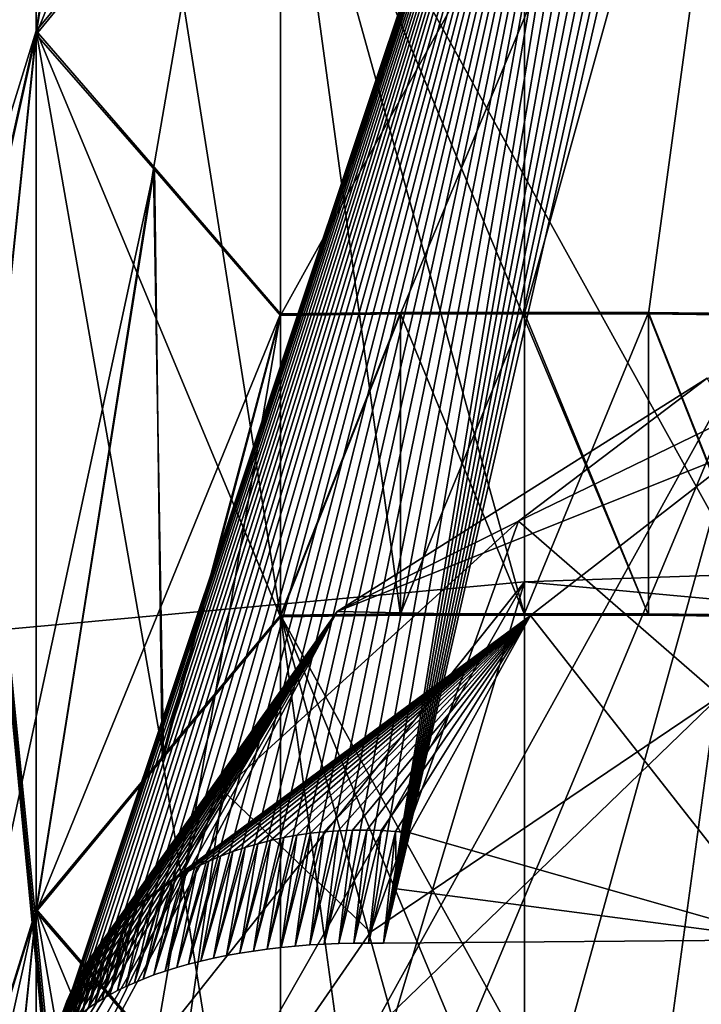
# Model space of a CAD drawing. Header units: millimetres. Extents: x -25 to 87, y -149 to 296.
# Tile 259 of 367: x -0.287 to 0.1, y 234.808 to 235.367. Entities that reach past the tile are written whole.
import ezdxf

# ---------------------------------------------------------------- set-up
doc = ezdxf.new("R2010")
doc.units = ezdxf.units.MM
doc.header["$LTSCALE"] = 65.185185
for name, color, linetype in [('1003', 7, 'CONTINUOUS'), ('1004', 7, 'CONTINUOUS'), ('1005', 7, 'CONTINUOUS'), ('1006', 7, 'CONTINUOUS'), ('1008', 7, 'CONTINUOUS'), ('1009', 7, 'CONTINUOUS'), ('1010', 7, 'CONTINUOUS'), ('1011', 7, 'CONTINUOUS'), ('1022', 7, 'CONTINUOUS'), ('1739', 7, 'CONTINUOUS'), ('1740', 7, 'CONTINUOUS'), ('1757', 7, 'CONTINUOUS'), ('1833', 7, 'CONTINUOUS'), ('1867', 7, 'CONTINUOUS'), ('1902', 7, 'CONTINUOUS'), ('1912', 7, 'CONTINUOUS'), ('1936', 7, 'CONTINUOUS'), ('1978', 7, 'CONTINUOUS'), ('2186', 7, 'CONTINUOUS'), ('2265', 7, 'CONTINUOUS'), ('2385', 7, 'CONTINUOUS'), ('2461', 7, 'CONTINUOUS'), ('2668', 7, 'CONTINUOUS'), ('3459', 7, 'CONTINUOUS'), ('3473', 7, 'CONTINUOUS'), ('3475', 7, 'CONTINUOUS'), ('3481', 7, 'CONTINUOUS'), ('3484', 7, 'CONTINUOUS'), ('3487', 7, 'CONTINUOUS'), ('3488', 7, 'CONTINUOUS'), ('3527', 7, 'CONTINUOUS'), ('3530', 7, 'CONTINUOUS'), ('3531', 7, 'CONTINUOUS')]:
    doc.layers.add(name, color=color, linetype=linetype)

msp = doc.modelspace()

# ---------------------------------------------------------------- linework, layer by layer
at = {"layer": '1003', "linetype": 'CONTINUOUS'}
for points in [[(0, 250.03687, 1.44711), (0, 229.63979, -6.71865), (4.75, 249.41806, 2.55931), (0, 250.03687, 1.44711)], [(4.75, 249.41806, 2.55931), (0, 229.63979, -6.71865), (4.75, 229.32014, -5.48668), (4.75, 249.41806, 2.55931)], [(0, 231.02712, 140.96868), (4.73276, 246.99598, 134.14549), (0, 247.68461, 132.11173), (0, 231.02712, 140.96868)], [(4.73276, 231.45903, 142.15535), (4.73276, 246.99598, 134.14549), (0, 231.02712, 140.96868), (4.73276, 231.45903, 142.15535)], [(0, 243.76257, 19.79901), (4.73276, 241.41312, 16.94673), (0, 226.52782, 12.12561), (0, 243.76257, 19.79901)], [(4.73276, 241.41312, 16.94673), (4.73276, 225.18513, 10.45002), (0, 226.52782, 12.12561), (4.73276, 241.41312, 16.94673)]]:
    msp.add_3dface(points, dxfattribs=at)
at = {"layer": '1004', "linetype": 'CONTINUOUS'}
for points in [[(0, 229.63979, -6.71865), (0, 250.03687, 1.44711), (-4.73276, 229.32263, -5.4963), (0, 229.63979, -6.71865)], [(0, 250.03687, 1.44711), (-4.73276, 249.42289, 2.55063), (-4.73276, 229.32263, -5.4963), (0, 250.03687, 1.44711)], [(0, 231.02712, 140.96868), (0, 247.68461, 132.11173), (-4.75, 231.46243, 142.16468), (0, 231.02712, 140.96868)], [(-4.75, 231.46243, 142.16468), (0, 247.68461, 132.11173), (-4.75, 247.00161, 134.15367), (-4.75, 231.46243, 142.16468)], [(0, 243.76257, 19.79901), (0, 226.52782, 12.12561), (-4.75, 241.41795, 16.93805), (0, 243.76257, 19.79901)], [(-4.75, 241.41795, 16.93805), (0, 226.52782, 12.12561), (-4.75, 225.18763, 10.44041), (-4.75, 241.41795, 16.93805)]]:
    msp.add_3dface(points, dxfattribs=at)
at = {"layer": '1005', "linetype": 'CONTINUOUS'}
for points in [[(0, 250.76617, 0.13634), (0, 230.01651, -8.17057), (-4.75047, 250.24173, 1.07892), (0, 250.76617, 0.13634)], [(-4.75047, 250.24173, 1.07892), (0, 230.01651, -8.17057), (-4.75047, 229.74561, -7.12649), (-4.75047, 250.24173, 1.07892)], [(-4.77272, 230.88667, 140.58279), (-4.77272, 246.04702, 132.76708), (0, 230.51409, 139.55914), (-4.77272, 230.88667, 140.58279)], [(0, 230.51409, 139.55914), (-4.77272, 246.04702, 132.76708), (0, 239.86543, 135.30843), (0, 230.51409, 139.55914)], [(-4.77272, 240.59948, 18.4091), (-4.77272, 224.76484, 12.06987), (0, 237.5912, 18.04983), (-4.77272, 240.59948, 18.4091)], [(0, 237.5912, 18.04983), (-4.77272, 224.76484, 12.06987), (0, 228.08207, 14.16492), (0, 237.5912, 18.04983)]]:
    msp.add_3dface(points, dxfattribs=at)
at = {"layer": '1006', "linetype": 'CONTINUOUS'}
for points in [[(0, 230.01651, -8.17057), (0, 250.76617, 0.13634), (4.77272, 229.74293, -7.11614), (0, 230.01651, -8.17057)], [(0, 250.76617, 0.13634), (4.77272, 250.23653, 1.08826), (4.77272, 229.74293, -7.11614), (0, 250.76617, 0.13634)], [(4.75047, 230.88301, 140.57275), (0, 239.86543, 135.30843), (4.75047, 246.04096, 132.75828), (4.75047, 230.88301, 140.57275)], [(0, 237.5912, 18.04983), (0, 228.08207, 14.16492), (4.75047, 240.59428, 18.41844), (0, 237.5912, 18.04983)], [(4.75047, 240.59428, 18.41844), (0, 228.08207, 14.16492), (4.75047, 224.76216, 12.08021), (4.75047, 240.59428, 18.41844)], [(0, 230.51409, 139.55914), (0, 239.86543, 135.30843), (4.75047, 230.88301, 140.57275), (0, 230.51409, 139.55914)]]:
    msp.add_3dface(points, dxfattribs=at)
at = {"layer": '1008', "linetype": 'CONTINUOUS'}
msp.add_3dface([(0, 235.64612, 159.50688), (4.75, 237.09019, 157.62684), (4.74994, 235.21082, 158.31091), (0, 235.64612, 159.50688)], dxfattribs=at)
at = {"layer": '1009', "linetype": 'CONTINUOUS'}
for points in [[(-4.73276, 237.09359, 157.63617), (0, 237.5255, 158.82284), (-4.74994, 235.21082, 158.31091), (-4.73276, 237.09359, 157.63617)], [(0, 237.5255, 158.82284), (0, 235.64612, 159.50688), (-4.74994, 235.21082, 158.31091), (0, 237.5255, 158.82284)]]:
    msp.add_3dface(points, dxfattribs=at)
at = {"layer": '1010', "linetype": 'CONTINUOUS'}
for points in [[(0, 238.03853, 160.23238), (-4.75047, 237.66961, 159.21877), (0, 226.95016, 164.26821), (0, 238.03853, 160.23238)], [(0, 226.95016, 164.26821), (-4.75047, 237.66961, 159.21877), (-4.77272, 226.57758, 163.24457), (0, 226.95016, 164.26821)]]:
    msp.add_3dface(points, dxfattribs=at)
at = {"layer": '1011', "linetype": 'CONTINUOUS'}
for points in [[(4.77272, 237.66596, 159.20873), (0, 238.03853, 160.23238), (4.77272, 226.57758, 163.24457), (4.77272, 237.66596, 159.20873)], [(0, 238.03853, 160.23238), (0, 226.95016, 164.26821), (4.77272, 226.57758, 163.24457), (0, 238.03853, 160.23238)]]:
    msp.add_3dface(points, dxfattribs=at)
at = {"layer": '1022', "linetype": 'CONTINUOUS'}
for points in [[(-4.74994, 235.21082, 158.31091), (0, 235.64612, 159.50688), (-3.875, 234.69246, 156.88673), (-4.74994, 235.21082, 158.31091)], [(0, 235.64612, 159.50688), (0, 235.04758, 157.86242), (-3.875, 234.69246, 156.88673), (0, 235.64612, 159.50688)], [(0, 235.64612, 159.50688), (4.74994, 235.21082, 158.31091), (0, 235.04758, 157.86242), (0, 235.64612, 159.50688)], [(0, 235.04758, 157.86242), (4.74994, 235.21082, 158.31091), (3.875, 234.69246, 156.88673), (0, 235.04758, 157.86242)]]:
    msp.add_3dface(points, dxfattribs=at)
at = {"layer": '1739', "color": 7, "linetype": 'CONTINUOUS'}
for points in [[(-0.27713, 235.36031, 146.39382), (-0.27713, 234.86031, 146.5758), (-0.21, 235.28278, 146.2983), (-0.27713, 235.36031, 146.39382)], [(-0.27713, 234.86031, 146.5758), (-0.13856, 235.19959, 146.19691), (-0.21, 235.28278, 146.2983), (-0.27713, 234.86031, 146.5758)], [(-0.21004, 234.78282, 146.48034), (-0.13856, 235.19959, 146.19691), (-0.27713, 234.86031, 146.5758), (-0.21004, 234.78282, 146.48034)], [(-0.13856, 234.69959, 146.3789), (-0.13856, 235.19959, 146.19691), (-0.21004, 234.78282, 146.48034), (-0.13856, 234.69959, 146.3789)]]:
    msp.add_3dface(points, dxfattribs=at)
at = {"layer": '1740', "color": 7, "linetype": 'CONTINUOUS'}
for points in [[(-0.13856, 235.02774, 146.77026), (-0.13856, 235.52774, 146.58828), (-0.0703, 235.02865, 146.76993), (-0.13856, 235.02774, 146.77026)], [(-0.0703, 235.02865, 146.76993), (-0.13856, 235.52774, 146.58828), (0, 235.02896, 146.76982), (-0.0703, 235.02865, 146.76993)], [(0, 235.02896, 146.76982), (-0.13856, 235.52774, 146.58828), (0.0703, 235.02865, 146.76993), (0, 235.02896, 146.76982)], [(0.0703, 235.02865, 146.76993), (-0.13856, 235.52774, 146.58828), (0.13856, 235.02774, 146.77026), (0.0703, 235.02865, 146.76993)], [(0.13856, 235.02774, 146.77026), (-0.13856, 235.52774, 146.58828), (0.13856, 235.52774, 146.58828), (0.13856, 235.02774, 146.77026)]]:
    msp.add_3dface(points, dxfattribs=at)
at = {"layer": '1757', "color": 7, "linetype": 'CONTINUOUS'}
for points in [[(-0.13856, 235.52774, 146.58828), (-0.13856, 235.02774, 146.77026), (-0.20493, 235.44777, 146.49506), (-0.13856, 235.52774, 146.58828)], [(-0.13856, 235.02774, 146.77026), (-0.27713, 235.36031, 146.39382), (-0.20493, 235.44777, 146.49506), (-0.13856, 235.02774, 146.77026)], [(-0.27713, 234.86031, 146.5758), (-0.27713, 235.36031, 146.39382), (-0.20489, 234.94781, 146.6771), (-0.27713, 234.86031, 146.5758)], [(-0.27713, 235.36031, 146.39382), (-0.13856, 235.02774, 146.77026), (-0.20489, 234.94781, 146.6771), (-0.27713, 235.36031, 146.39382)]]:
    msp.add_3dface(points, dxfattribs=at)
at = {"layer": '1833', "color": 7, "linetype": 'CONTINUOUS'}
for points in [[(-0.07031, 235.19963, 146.97375), (0.13856, 235.69862, 146.79213), (-0.13856, 235.19862, 146.97411), (-0.07031, 235.19963, 146.97375)], [(-0.13856, 235.19862, 146.97411), (0.13856, 235.69862, 146.79213), (-0.13856, 235.69862, 146.79213), (-0.13856, 235.19862, 146.97411)], [(0, 235.19997, 146.97362), (0.13856, 235.69862, 146.79213), (-0.07031, 235.19963, 146.97375), (0, 235.19997, 146.97362)], [(0.0703, 235.19963, 146.97375), (0.13856, 235.69862, 146.79213), (0, 235.19997, 146.97362), (0.0703, 235.19963, 146.97375)], [(0.13856, 235.19862, 146.97411), (0.13856, 235.69862, 146.79213), (0.0703, 235.19963, 146.97375), (0.13856, 235.19862, 146.97411)]]:
    msp.add_3dface(points, dxfattribs=at)
at = {"layer": '1867', "color": 7, "linetype": 'CONTINUOUS'}
msp.add_3dface([(-0.27713, 235.35817, 147.17144), (-0.27713, 235.85817, 146.98946), (-0.20374, 235.44766, 147.27414), (-0.27713, 235.35817, 147.17144)], dxfattribs=at)
at = {"layer": '1902', "color": 7, "linetype": 'CONTINUOUS'}
msp.add_3dface([(-0.27713, 234.86185, 145.79839), (-0.27713, 234.36185, 145.98038), (-0.20963, 234.78348, 145.7025), (-0.27713, 234.86185, 145.79839)], dxfattribs=at)
at = {"layer": '1912', "color": 7, "linetype": 'CONTINUOUS'}
for points in [[(-0.13856, 235.02865, 145.99308), (-0.13856, 234.52865, 146.17507), (-0.20557, 234.94817, 145.89886), (-0.13856, 235.02865, 145.99308)], [(-0.13856, 234.52865, 146.17507), (-0.27713, 234.86185, 145.79839), (-0.20557, 234.94817, 145.89886), (-0.13856, 234.52865, 146.17507)], [(-0.27713, 234.36185, 145.98038), (-0.27713, 234.86185, 145.79839), (-0.20555, 234.4482, 146.08088), (-0.27713, 234.36185, 145.98038)], [(-0.20555, 234.4482, 146.08088), (-0.27713, 234.86185, 145.79839), (-0.13856, 234.52865, 146.17507), (-0.20555, 234.4482, 146.08088)]]:
    msp.add_3dface(points, dxfattribs=at)
at = {"layer": '1936', "color": 7, "linetype": 'CONTINUOUS'}
for points in [[(-0.27713, 235.85817, 146.98946), (-0.27713, 235.35817, 147.17144), (-0.21054, 235.78197, 146.89446), (-0.27713, 235.85817, 146.98946)], [(-0.27713, 235.35817, 147.17144), (-0.13856, 235.69862, 146.79213), (-0.21054, 235.78197, 146.89446), (-0.27713, 235.35817, 147.17144)], [(-0.13856, 235.69862, 146.79213), (-0.27713, 235.35817, 147.17144), (-0.21062, 235.28206, 147.07655), (-0.13856, 235.69862, 146.79213)], [(-0.13856, 235.19862, 146.97411), (-0.13856, 235.69862, 146.79213), (-0.21062, 235.28206, 147.07655), (-0.13856, 235.19862, 146.97411)]]:
    msp.add_3dface(points, dxfattribs=at)
at = {"layer": '1978', "color": 7, "linetype": 'CONTINUOUS'}
for points in [[(-0.13856, 235.19959, 146.19691), (0.13856, 235.19959, 146.19691), (0.0703, 235.20036, 146.19663), (-0.13856, 235.19959, 146.19691)], [(-0.0703, 235.20036, 146.19663), (-0.13856, 235.19959, 146.19691), (0.0703, 235.20036, 146.19663), (-0.0703, 235.20036, 146.19663)], [(-0.13856, 235.19959, 146.19691), (-0.13856, 234.69959, 146.3789), (0.13856, 235.19959, 146.19691), (-0.13856, 235.19959, 146.19691)], [(0.13856, 235.19959, 146.19691), (-0.13856, 234.69959, 146.3789), (-0.0703, 234.70036, 146.37862), (0.13856, 235.19959, 146.19691)], [(0, 235.20062, 146.19653), (-0.0703, 235.20036, 146.19663), (0.0703, 235.20036, 146.19663), (0, 235.20062, 146.19653)], [(0, 234.70062, 146.37852), (0.13856, 235.19959, 146.19691), (-0.0703, 234.70036, 146.37862), (0, 234.70062, 146.37852)], [(0.0703, 234.70036, 146.37862), (0.13856, 235.19959, 146.19691), (0, 234.70062, 146.37852), (0.0703, 234.70036, 146.37862)], [(0.13856, 234.69959, 146.3789), (0.13856, 235.19959, 146.19691), (0.0703, 234.70036, 146.37862), (0.13856, 234.69959, 146.3789)]]:
    msp.add_3dface(points, dxfattribs=at)
at = {"layer": '2186', "color": 7, "linetype": 'CONTINUOUS'}
for points in [[(0.13856, 235.02865, 145.99308), (-0.13856, 235.02865, 145.99308), (-0.0703, 235.02937, 145.99282), (0.13856, 235.02865, 145.99308)], [(-0.13856, 234.52865, 146.17507), (-0.13856, 235.02865, 145.99308), (-0.0703, 234.52937, 146.17481), (-0.13856, 234.52865, 146.17507)], [(-0.13856, 235.02865, 145.99308), (0.13856, 235.02865, 145.99308), (0.13856, 234.52865, 146.17507), (-0.13856, 235.02865, 145.99308)], [(-0.13856, 235.02865, 145.99308), (0.13856, 234.52865, 146.17507), (0.0703, 234.52937, 146.17481), (-0.13856, 235.02865, 145.99308)], [(-0.0703, 234.52937, 146.17481), (-0.13856, 235.02865, 145.99308), (0, 234.52961, 146.17472), (-0.0703, 234.52937, 146.17481)], [(0, 234.52961, 146.17472), (-0.13856, 235.02865, 145.99308), (0.0703, 234.52937, 146.17481), (0, 234.52961, 146.17472)], [(0, 235.02961, 145.99273), (0.0703, 235.02937, 145.99282), (-0.0703, 235.02937, 145.99282), (0, 235.02961, 145.99273)], [(0.0703, 235.02937, 145.99282), (0.13856, 235.02865, 145.99308), (-0.0703, 235.02937, 145.99282), (0.0703, 235.02937, 145.99282)]]:
    msp.add_3dface(points, dxfattribs=at)
at = {"layer": '2265', "color": 7, "linetype": 'CONTINUOUS'}
for points in [[(0, 235.02896, 146.76982), (0.0703, 235.02865, 146.76993), (0, 235.19997, 146.97362), (0, 235.02896, 146.76982)], [(0.0703, 235.02865, 146.76993), (0.0703, 235.19963, 146.97375), (0, 235.19997, 146.97362), (0.0703, 235.02865, 146.76993)], [(0.13856, 235.02774, 146.77026), (0.13856, 235.19862, 146.97411), (0.0703, 235.19963, 146.97375), (0.13856, 235.02774, 146.77026)], [(0.0703, 235.02865, 146.76993), (0.13856, 235.02774, 146.77026), (0.0703, 235.19963, 146.97375), (0.0703, 235.02865, 146.76993)]]:
    msp.add_3dface(points, dxfattribs=at)
at = {"layer": '2385', "color": 7, "linetype": 'CONTINUOUS'}
for points in [[(-0.35507, 235.60607, 146.69279), (-0.21141, 236.28079, 147.49135), (-0.42619, 235.1896, 146.19862), (-0.35507, 235.60607, 146.69279)], [(-0.21141, 236.28079, 147.49135), (-0.27713, 235.85817, 146.98946), (-0.42619, 235.1896, 146.19862), (-0.21141, 236.28079, 147.49135)], [(-0.27713, 235.85817, 146.98946), (-0.35507, 235.10858, 146.09702), (-0.42619, 235.1896, 146.19862), (-0.27713, 235.85817, 146.98946)], [(-0.27713, 235.85817, 146.98946), (-0.21054, 235.78197, 146.89446), (-0.35507, 235.10858, 146.09702), (-0.27713, 235.85817, 146.98946)], [(-0.21054, 235.78197, 146.89446), (-0.27713, 235.36031, 146.39382), (-0.35507, 235.10858, 146.09702), (-0.21054, 235.78197, 146.89446)], [(-0.20493, 235.44777, 146.49506), (-0.27713, 235.36031, 146.39382), (-0.21054, 235.78197, 146.89446), (-0.20493, 235.44777, 146.49506)], [(-0.35507, 234.61041, 145.50148), (-0.42593, 234.69178, 145.60247), (-0.27713, 235.36031, 146.39382), (-0.35507, 234.61041, 145.50148)], [(-0.27713, 235.36031, 146.39382), (-0.42593, 234.69178, 145.60247), (-0.35507, 235.10858, 146.09702), (-0.27713, 235.36031, 146.39382)], [(-0.35507, 234.61041, 145.50148), (-0.27713, 235.36031, 146.39382), (-0.21, 235.28278, 146.2983), (-0.35507, 234.61041, 145.50148)], [(-0.35507, 234.61041, 145.50148), (-0.21, 235.28278, 146.2983), (-0.27713, 234.86185, 145.79839), (-0.35507, 234.61041, 145.50148)], [(-0.27713, 234.86185, 145.79839), (-0.21, 235.28278, 146.2983), (-0.20557, 234.94817, 145.89886), (-0.27713, 234.86185, 145.79839)], [(-0.21, 235.28278, 146.2983), (-0.13856, 235.19959, 146.19691), (-0.20557, 234.94817, 145.89886), (-0.21, 235.28278, 146.2983)], [(-0.13856, 235.19959, 146.19691), (-0.13856, 235.02865, 145.99308), (-0.20557, 234.94817, 145.89886), (-0.13856, 235.19959, 146.19691)], [(-0.13856, 235.02865, 145.99308), (-0.13856, 235.19959, 146.19691), (-0.0703, 235.20036, 146.19663), (-0.13856, 235.02865, 145.99308)], [(-0.13856, 235.02865, 145.99308), (-0.0703, 235.20036, 146.19663), (-0.0703, 235.02937, 145.99282), (-0.13856, 235.02865, 145.99308)], [(-0.0703, 235.20036, 146.19663), (0, 235.20062, 146.19653), (-0.0703, 235.02937, 145.99282), (-0.0703, 235.20036, 146.19663)], [(0, 235.20062, 146.19653), (0, 235.02961, 145.99273), (-0.0703, 235.02937, 145.99282), (0, 235.20062, 146.19653)], [(-0.35507, 234.61041, 145.50148), (-0.27713, 234.86185, 145.79839), (-0.42573, 234.19344, 145.00663), (-0.35507, 234.61041, 145.50148)], [(-0.42573, 234.19344, 145.00663), (-0.27713, 234.86185, 145.79839), (-0.35507, 234.11188, 144.90608), (-0.42573, 234.19344, 145.00663)], [(-0.27713, 234.86185, 145.79839), (-0.20963, 234.78348, 145.7025), (-0.35507, 234.11188, 144.90608), (-0.27713, 234.86185, 145.79839)]]:
    msp.add_3dface(points, dxfattribs=at)
at = {"layer": '2461', "color": 7, "linetype": 'CONTINUOUS'}
for points in [[(0, 238.32148, 156.40477), (-3.75005, 237.9778, 155.46053), (0, 231.39125, 158.92717), (0, 238.32148, 156.40477)], [(0, 231.39125, 158.92717), (-3.75005, 237.9778, 155.46053), (-3.75005, 231.04757, 157.98293), (0, 231.39125, 158.92717)]]:
    msp.add_3dface(points, dxfattribs=at)
at = {"layer": '2668', "color": 7, "linetype": 'CONTINUOUS'}
for points in [[(3.75004, 237.9778, 155.46054), (0, 238.32148, 156.40477), (3.75005, 231.04757, 157.98293), (3.75004, 237.9778, 155.46054)], [(0, 238.32148, 156.40477), (0, 231.39125, 158.92717), (3.75005, 231.04757, 157.98293), (0, 238.32148, 156.40477)]]:
    msp.add_3dface(points, dxfattribs=at)
at = {"layer": '3459', "color": 7, "linetype": 'CONTINUOUS'}
for points in [[(-0.35507, 235.10607, 146.87478), (-0.27713, 235.85458, 147.76762), (-0.42647, 235.18636, 146.97715), (-0.35507, 235.10607, 146.87478)], [(-0.27713, 235.85458, 147.76762), (-0.35507, 235.60211, 147.47108), (-0.42647, 235.18636, 146.97715), (-0.27713, 235.85458, 147.76762)], [(-0.35507, 235.10607, 146.87478), (-0.21157, 235.78097, 147.67356), (-0.27713, 235.85458, 147.76762), (-0.35507, 235.10607, 146.87478)], [(-0.21157, 235.78097, 147.67356), (-0.35507, 235.10607, 146.87478), (-0.42615, 234.68956, 146.38054), (-0.21157, 235.78097, 147.67356)], [(-0.27713, 235.35817, 147.17144), (-0.21157, 235.78097, 147.67356), (-0.42615, 234.68956, 146.38054), (-0.27713, 235.35817, 147.17144)], [(-0.21157, 235.78097, 147.67356), (-0.27713, 235.35817, 147.17144), (-0.20374, 235.44766, 147.27414), (-0.21157, 235.78097, 147.67356)], [(-0.27713, 235.35817, 147.17144), (-0.42615, 234.68956, 146.38054), (-0.35507, 234.60858, 146.279), (-0.27713, 235.35817, 147.17144)], [(-0.27713, 234.86031, 146.5758), (-0.27713, 235.35817, 147.17144), (-0.35507, 234.60858, 146.279), (-0.27713, 234.86031, 146.5758)], [(-0.27713, 235.35817, 147.17144), (-0.27713, 234.86031, 146.5758), (-0.21062, 235.28206, 147.07655), (-0.27713, 235.35817, 147.17144)], [(-0.27713, 234.86031, 146.5758), (-0.20489, 234.94781, 146.6771), (-0.21062, 235.28206, 147.07655), (-0.27713, 234.86031, 146.5758)], [(-0.20489, 234.94781, 146.6771), (-0.13856, 235.19862, 146.97411), (-0.21062, 235.28206, 147.07655), (-0.20489, 234.94781, 146.6771)], [(-0.13856, 235.02774, 146.77026), (-0.0703, 235.02865, 146.76993), (-0.07031, 235.19963, 146.97375), (-0.13856, 235.02774, 146.77026)], [(-0.13856, 235.02774, 146.77026), (-0.07031, 235.19963, 146.97375), (-0.13856, 235.19862, 146.97411), (-0.13856, 235.02774, 146.77026)], [(0, 235.02896, 146.76982), (0, 235.19997, 146.97362), (-0.07031, 235.19963, 146.97375), (0, 235.02896, 146.76982)], [(-0.0703, 235.02865, 146.76993), (0, 235.02896, 146.76982), (-0.07031, 235.19963, 146.97375), (-0.0703, 235.02865, 146.76993)], [(-0.20489, 234.94781, 146.6771), (-0.13856, 235.02774, 146.77026), (-0.13856, 235.19862, 146.97411), (-0.20489, 234.94781, 146.6771)], [(-0.27713, 234.86031, 146.5758), (-0.35507, 234.11041, 145.68347), (-0.27713, 234.36185, 145.98038), (-0.27713, 234.86031, 146.5758)], [(-0.35507, 234.11041, 145.68347), (-0.27713, 234.86031, 146.5758), (-0.35507, 234.60858, 146.279), (-0.35507, 234.11041, 145.68347)], [(-0.21004, 234.78282, 146.48034), (-0.27713, 234.86031, 146.5758), (-0.27713, 234.36185, 145.98038), (-0.21004, 234.78282, 146.48034)]]:
    msp.add_3dface(points, dxfattribs=at)
at = {"layer": '3473', "color": 7, "linetype": 'CONTINUOUS', "true_color": 0xff8000}
for points in [[(-0.14608, 234.83915, 148.15288), (-0.13814, 234.84008, 148.15543), (-0.12915, 234.90383, 148.05872), (-0.14608, 234.83915, 148.15288)], [(-0.13667, 234.90247, 148.05636), (-0.14608, 234.83915, 148.15288), (-0.12915, 234.90383, 148.05872), (-0.13667, 234.90247, 148.05636)], [(-0.13814, 234.84008, 148.15543), (-0.13009, 234.84087, 148.15759), (-0.12153, 234.90493, 148.06092), (-0.13814, 234.84008, 148.15543)], [(-0.12915, 234.90383, 148.05872), (-0.13814, 234.84008, 148.15543), (-0.12153, 234.90493, 148.06092), (-0.12915, 234.90383, 148.05872)], [(-0.12191, 234.84151, 148.15936), (-0.11384, 234.90577, 148.06295), (-0.13009, 234.84087, 148.15759), (-0.12191, 234.84151, 148.15936)], [(-0.13009, 234.84087, 148.15759), (-0.11384, 234.90577, 148.06295), (-0.12153, 234.90493, 148.06092), (-0.13009, 234.84087, 148.15759)], [(-0.10581, 234.90636, 148.06487), (-0.11384, 234.90577, 148.06295), (-0.12191, 234.84151, 148.15936), (-0.10581, 234.90636, 148.06487)], [(-0.11365, 234.84201, 148.16072), (-0.10581, 234.90636, 148.06487), (-0.12191, 234.84151, 148.15936), (-0.11365, 234.84201, 148.16072)], [(-0.0977, 234.90667, 148.06661), (-0.10581, 234.90636, 148.06487), (-0.11365, 234.84201, 148.16072), (-0.0977, 234.90667, 148.06661)], [(-0.10531, 234.84236, 148.16168), (-0.0977, 234.90667, 148.06661), (-0.11365, 234.84201, 148.16072), (-0.10531, 234.84236, 148.16168)], [(-0.08956, 234.9067, 148.06816), (-0.0977, 234.90667, 148.06661), (-0.10531, 234.84236, 148.16168), (-0.08956, 234.9067, 148.06816)], [(-0.09693, 234.84256, 148.16224), (-0.08956, 234.9067, 148.06816), (-0.10531, 234.84236, 148.16168), (-0.09693, 234.84256, 148.16224)], [(-0.08139, 234.90644, 148.06953), (-0.08956, 234.9067, 148.06816), (-0.09693, 234.84256, 148.16224), (-0.08139, 234.90644, 148.06953)], [(-0.08852, 234.84262, 148.1624), (-0.08139, 234.90644, 148.06953), (-0.09693, 234.84256, 148.16224), (-0.08852, 234.84262, 148.1624)], [(-0.0732, 234.90589, 148.07069), (-0.08139, 234.90644, 148.06953), (-0.08852, 234.84262, 148.1624), (-0.0732, 234.90589, 148.07069)], [(-0.08007, 234.84253, 148.16215), (-0.0732, 234.90589, 148.07069), (-0.08852, 234.84262, 148.1624), (-0.08007, 234.84253, 148.16215)], [(-0.07264, 234.87339, 148.11746), (-0.0732, 234.90589, 148.07069), (-0.08007, 234.84253, 148.16215), (-0.07264, 234.87339, 148.11746)], [(-0.06502, 234.90507, 148.07166), (-0.0732, 234.90589, 148.07069), (-0.07264, 234.87339, 148.11746), (-0.06502, 234.90507, 148.07166)], [(-0.1691, 234.83551, 148.14286), (-0.16157, 234.83686, 148.14659), (-0.15139, 234.89897, 148.05118), (-0.1691, 234.83551, 148.14286)], [(-0.15856, 234.89685, 148.04835), (-0.1691, 234.83551, 148.14286), (-0.15139, 234.89897, 148.05118), (-0.15856, 234.89685, 148.04835)], [(-0.16157, 234.83686, 148.14659), (-0.15389, 234.83808, 148.14993), (-0.14409, 234.90085, 148.05385), (-0.16157, 234.83686, 148.14659)], [(-0.15139, 234.89897, 148.05118), (-0.16157, 234.83686, 148.14659), (-0.14409, 234.90085, 148.05385), (-0.15139, 234.89897, 148.05118)], [(-0.15389, 234.83808, 148.14993), (-0.14608, 234.83915, 148.15288), (-0.13667, 234.90247, 148.05636), (-0.15389, 234.83808, 148.14993)], [(-0.14409, 234.90085, 148.05385), (-0.15389, 234.83808, 148.14993), (-0.13667, 234.90247, 148.05636), (-0.14409, 234.90085, 148.05385)], [(-0.19063, 234.8306, 148.12938), (-0.18364, 234.83237, 148.13425), (-0.17248, 234.89185, 148.04228), (-0.19063, 234.8306, 148.12938)], [(-0.1792, 234.889, 148.03904), (-0.19063, 234.8306, 148.12938), (-0.17248, 234.89185, 148.04228), (-0.1792, 234.889, 148.03904)], [(-0.18364, 234.83237, 148.13425), (-0.17646, 234.83401, 148.13874), (-0.16559, 234.89447, 148.04539), (-0.18364, 234.83237, 148.13425)], [(-0.17248, 234.89185, 148.04228), (-0.18364, 234.83237, 148.13425), (-0.16559, 234.89447, 148.04539), (-0.17248, 234.89185, 148.04228)], [(-0.17646, 234.83401, 148.13874), (-0.1691, 234.83551, 148.14286), (-0.15856, 234.89685, 148.04835), (-0.17646, 234.83401, 148.13874)], [(-0.16559, 234.89447, 148.04539), (-0.17646, 234.83401, 148.13874), (-0.15856, 234.89685, 148.04835), (-0.16559, 234.89447, 148.04539)], [(-0.19741, 234.8287, 148.12414), (-0.19063, 234.8306, 148.12938), (-0.1792, 234.889, 148.03904), (-0.19741, 234.8287, 148.12414)], [(-0.18574, 234.88591, 148.03567), (-0.19741, 234.8287, 148.12414), (-0.1792, 234.889, 148.03904), (-0.18574, 234.88591, 148.03567)], [(-0.2103, 234.82449, 148.11259), (-0.20397, 234.82666, 148.11855), (-0.19211, 234.88259, 148.03217), (-0.2103, 234.82449, 148.11259)], [(-0.19828, 234.87904, 148.02856), (-0.2103, 234.82449, 148.11259), (-0.19211, 234.88259, 148.03217), (-0.19828, 234.87904, 148.02856)], [(-0.20397, 234.82666, 148.11855), (-0.19741, 234.8287, 148.12414), (-0.18574, 234.88591, 148.03567), (-0.20397, 234.82666, 148.11855)], [(-0.19211, 234.88259, 148.03217), (-0.20397, 234.82666, 148.11855), (-0.18574, 234.88591, 148.03567), (-0.19211, 234.88259, 148.03217)], [(-0.22145, 234.82011, 148.10055), (-0.21641, 234.82219, 148.10626), (-0.20424, 234.87527, 148.02483), (-0.22145, 234.82011, 148.10055)], [(-0.21, 234.8713, 148.02099), (-0.22145, 234.82011, 148.10055), (-0.20424, 234.87527, 148.02483), (-0.21, 234.8713, 148.02099)], [(-0.21641, 234.82219, 148.10626), (-0.2103, 234.82449, 148.11259), (-0.19828, 234.87904, 148.02856), (-0.21641, 234.82219, 148.10626)], [(-0.20424, 234.87527, 148.02483), (-0.21641, 234.82219, 148.10626), (-0.19828, 234.87904, 148.02856), (-0.20424, 234.87527, 148.02483)], [(-0.2263, 234.81793, 148.09458), (-0.22145, 234.82011, 148.10055), (-0.21, 234.8713, 148.02099), (-0.2263, 234.81793, 148.09458)], [(-0.21554, 234.86712, 148.01706), (-0.2263, 234.81793, 148.09458), (-0.21, 234.8713, 148.02099), (-0.21554, 234.86712, 148.01706)], [(-0.23096, 234.81566, 148.08833), (-0.2263, 234.81793, 148.09458), (-0.21554, 234.86712, 148.01706), (-0.23096, 234.81566, 148.08833)], [(-0.22085, 234.86273, 148.01303), (-0.23096, 234.81566, 148.08833), (-0.21554, 234.86712, 148.01706), (-0.22085, 234.86273, 148.01303)], [(-0.23968, 234.81082, 148.07504), (-0.23542, 234.81329, 148.08182), (-0.22592, 234.85816, 148.00891), (-0.23968, 234.81082, 148.07504)], [(-0.23075, 234.8534, 148.00471), (-0.23968, 234.81082, 148.07504), (-0.22592, 234.85816, 148.00891), (-0.23075, 234.8534, 148.00471)], [(-0.23542, 234.81329, 148.08182), (-0.23096, 234.81566, 148.08833), (-0.22085, 234.86273, 148.01303), (-0.23542, 234.81329, 148.08182)], [(-0.22355, 234.86035, 148.01087), (-0.23542, 234.81329, 148.08182), (-0.22085, 234.86273, 148.01303), (-0.22355, 234.86035, 148.01087)], [(-0.22592, 234.85816, 148.00891), (-0.23542, 234.81329, 148.08182), (-0.22355, 234.86035, 148.01087), (-0.22592, 234.85816, 148.00891)], [(-0.24372, 234.80826, 148.06799), (-0.23968, 234.81082, 148.07504), (-0.23075, 234.8534, 148.00471), (-0.24372, 234.80826, 148.06799)], [(-0.23532, 234.84845, 148.00043), (-0.24372, 234.80826, 148.06799), (-0.23075, 234.8534, 148.00471), (-0.23532, 234.84845, 148.00043)], [(-0.24753, 234.8056, 148.06068), (-0.24372, 234.80826, 148.06799), (-0.23532, 234.84845, 148.00043), (-0.24753, 234.8056, 148.06068)], [(-0.23963, 234.84334, 147.99609), (-0.24753, 234.8056, 148.06068), (-0.23532, 234.84845, 148.00043), (-0.23963, 234.84334, 147.99609)], [(-0.2511, 234.80284, 148.05309), (-0.24753, 234.8056, 148.06068), (-0.23963, 234.84334, 147.99609), (-0.2511, 234.80284, 148.05309)], [(-0.24368, 234.83807, 147.99168), (-0.2511, 234.80284, 148.05309), (-0.23963, 234.84334, 147.99609), (-0.24368, 234.83807, 147.99168)], [(-0.25442, 234.79998, 148.04524), (-0.2511, 234.80284, 148.05309), (-0.24368, 234.83807, 147.99168), (-0.25442, 234.79998, 148.04524)], [(-0.24746, 234.83264, 147.98721), (-0.25442, 234.79998, 148.04524), (-0.24368, 234.83807, 147.99168), (-0.24746, 234.83264, 147.98721)], [(-0.25749, 234.79702, 148.03712), (-0.25442, 234.79998, 148.04524), (-0.24746, 234.83264, 147.98721), (-0.25749, 234.79702, 148.03712)], [(-0.25096, 234.82707, 147.9827), (-0.25749, 234.79702, 148.03712), (-0.24746, 234.83264, 147.98721), (-0.25096, 234.82707, 147.9827)], [(-0.26028, 234.79397, 148.02873), (-0.25749, 234.79702, 148.03712), (-0.25096, 234.82707, 147.9827), (-0.26028, 234.79397, 148.02873)], [(-0.25418, 234.82135, 147.97814), (-0.26028, 234.79397, 148.02873), (-0.25096, 234.82707, 147.9827), (-0.25418, 234.82135, 147.97814)], [(-0.26278, 234.79082, 148.02008), (-0.26028, 234.79397, 148.02873), (-0.25418, 234.82135, 147.97814), (-0.26278, 234.79082, 148.02008)], [(-0.2571, 234.81551, 147.97355), (-0.26278, 234.79082, 148.02008), (-0.25418, 234.82135, 147.97814), (-0.2571, 234.81551, 147.97355)], [(-0.26498, 234.78758, 148.01118), (-0.26278, 234.79082, 148.02008), (-0.2571, 234.81551, 147.97355), (-0.26498, 234.78758, 148.01118)], [(-0.25973, 234.80955, 147.96894), (-0.26498, 234.78758, 148.01118), (-0.2571, 234.81551, 147.97355), (-0.25973, 234.80955, 147.96894)], [(-0.26685, 234.78425, 148.00203), (-0.26498, 234.78758, 148.01118), (-0.25973, 234.80955, 147.96894), (-0.26685, 234.78425, 148.00203)], [(-0.26206, 234.80348, 147.9643), (-0.26685, 234.78425, 148.00203), (-0.25973, 234.80955, 147.96894), (-0.26206, 234.80348, 147.9643)]]:
    msp.add_3dface(points, dxfattribs=at)
at = {"layer": '3475', "color": 9, "linetype": 'CONTINUOUS'}
for points in [[(0.13814, 235.82685, 150.86654), (0.14608, 235.82778, 150.8691), (-0.08007, 234.84253, 148.16215), (0.13814, 235.82685, 150.86654)], [(-0.08007, 234.84253, 148.16215), (0.14608, 235.82778, 150.8691), (0.14787, 234.84438, 148.16722), (-0.08007, 234.84253, 148.16215)], [(0.13009, 235.82606, 150.86438), (0.13814, 235.82685, 150.86654), (-0.08007, 234.84253, 148.16215), (0.13009, 235.82606, 150.86438)], [(0.12191, 235.82542, 150.86262), (0.13009, 235.82606, 150.86438), (-0.08007, 234.84253, 148.16215), (0.12191, 235.82542, 150.86262)], [(0.11365, 235.82492, 150.86125), (0.12191, 235.82542, 150.86262), (-0.08007, 234.84253, 148.16215), (0.11365, 235.82492, 150.86125)], [(0.10531, 235.82457, 150.86029), (0.11365, 235.82492, 150.86125), (-0.08007, 234.84253, 148.16215), (0.10531, 235.82457, 150.86029)], [(-0.37209, 235.80841, 150.81588), (0.08007, 235.8244, 150.85982), (-0.2696, 234.77734, 147.98304), (-0.37209, 235.80841, 150.81588)], [(0.08007, 235.8244, 150.85982), (-0.2684, 234.78084, 147.99265), (-0.2696, 234.77734, 147.98304), (0.08007, 235.8244, 150.85982)], [(0.08007, 235.8244, 150.85982), (-0.26685, 234.78425, 148.00203), (-0.2684, 234.78084, 147.99265), (0.08007, 235.8244, 150.85982)], [(0.08007, 235.8244, 150.85982), (-0.26498, 234.78758, 148.01118), (-0.26685, 234.78425, 148.00203), (0.08007, 235.8244, 150.85982)], [(0.08007, 235.8244, 150.85982), (-0.26278, 234.79082, 148.02008), (-0.26498, 234.78758, 148.01118), (0.08007, 235.8244, 150.85982)], [(0.08007, 235.8244, 150.85982), (-0.26028, 234.79397, 148.02873), (-0.26278, 234.79082, 148.02008), (0.08007, 235.8244, 150.85982)], [(0.08007, 235.8244, 150.85982), (-0.25749, 234.79702, 148.03712), (-0.26028, 234.79397, 148.02873), (0.08007, 235.8244, 150.85982)], [(0.08007, 235.8244, 150.85982), (-0.25442, 234.79998, 148.04524), (-0.25749, 234.79702, 148.03712), (0.08007, 235.8244, 150.85982)], [(0.08007, 235.8244, 150.85982), (-0.2511, 234.80284, 148.05309), (-0.25442, 234.79998, 148.04524), (0.08007, 235.8244, 150.85982)], [(0.08007, 235.8244, 150.85982), (-0.24753, 234.8056, 148.06068), (-0.2511, 234.80284, 148.05309), (0.08007, 235.8244, 150.85982)], [(0.08007, 235.8244, 150.85982), (-0.24372, 234.80826, 148.06799), (-0.24753, 234.8056, 148.06068), (0.08007, 235.8244, 150.85982)], [(0.08007, 235.8244, 150.85982), (-0.23968, 234.81082, 148.07504), (-0.24372, 234.80826, 148.06799), (0.08007, 235.8244, 150.85982)], [(0.08007, 235.8244, 150.85982), (-0.23542, 234.81329, 148.08182), (-0.23968, 234.81082, 148.07504), (0.08007, 235.8244, 150.85982)], [(0.08007, 235.8244, 150.85982), (-0.23096, 234.81566, 148.08833), (-0.23542, 234.81329, 148.08182), (0.08007, 235.8244, 150.85982)], [(0.08007, 235.8244, 150.85982), (-0.2263, 234.81793, 148.09458), (-0.23096, 234.81566, 148.08833), (0.08007, 235.8244, 150.85982)], [(0.08007, 235.8244, 150.85982), (-0.22145, 234.82011, 148.10055), (-0.2263, 234.81793, 148.09458), (0.08007, 235.8244, 150.85982)], [(0.08007, 235.8244, 150.85982), (-0.21641, 234.82219, 148.10626), (-0.22145, 234.82011, 148.10055), (0.08007, 235.8244, 150.85982)], [(0.08007, 235.8244, 150.85982), (-0.2103, 234.82449, 148.11259), (-0.21641, 234.82219, 148.10626), (0.08007, 235.8244, 150.85982)], [(0.08007, 235.8244, 150.85982), (-0.20397, 234.82666, 148.11855), (-0.2103, 234.82449, 148.11259), (0.08007, 235.8244, 150.85982)], [(0.08007, 235.8244, 150.85982), (-0.19741, 234.8287, 148.12414), (-0.20397, 234.82666, 148.11855), (0.08007, 235.8244, 150.85982)], [(0.08007, 235.8244, 150.85982), (-0.19063, 234.8306, 148.12938), (-0.19741, 234.8287, 148.12414), (0.08007, 235.8244, 150.85982)], [(0.08007, 235.8244, 150.85982), (-0.18364, 234.83237, 148.13425), (-0.19063, 234.8306, 148.12938), (0.08007, 235.8244, 150.85982)], [(0.08007, 235.8244, 150.85982), (-0.17646, 234.83401, 148.13874), (-0.18364, 234.83237, 148.13425), (0.08007, 235.8244, 150.85982)], [(0.08007, 235.8244, 150.85982), (-0.1691, 234.83551, 148.14286), (-0.17646, 234.83401, 148.13874), (0.08007, 235.8244, 150.85982)], [(0.08007, 235.8244, 150.85982), (-0.16157, 234.83686, 148.14659), (-0.1691, 234.83551, 148.14286), (0.08007, 235.8244, 150.85982)], [(0.08007, 235.8244, 150.85982), (-0.15389, 234.83808, 148.14993), (-0.16157, 234.83686, 148.14659), (0.08007, 235.8244, 150.85982)], [(0.08007, 235.8244, 150.85982), (-0.14608, 234.83915, 148.15288), (-0.15389, 234.83808, 148.14993), (0.08007, 235.8244, 150.85982)], [(0.08007, 235.8244, 150.85982), (-0.13814, 234.84008, 148.15543), (-0.14608, 234.83915, 148.15288), (0.08007, 235.8244, 150.85982)], [(0.08007, 235.8244, 150.85982), (-0.13009, 234.84087, 148.15759), (-0.13814, 234.84008, 148.15543), (0.08007, 235.8244, 150.85982)], [(0.08007, 235.8244, 150.85982), (-0.12191, 234.84151, 148.15936), (-0.13009, 234.84087, 148.15759), (0.08007, 235.8244, 150.85982)], [(0.08007, 235.8244, 150.85982), (-0.11365, 234.84201, 148.16072), (-0.12191, 234.84151, 148.15936), (0.08007, 235.8244, 150.85982)], [(0.08007, 235.8244, 150.85982), (-0.10531, 234.84236, 148.16168), (-0.11365, 234.84201, 148.16072), (0.08007, 235.8244, 150.85982)], [(0.08007, 235.8244, 150.85982), (-0.09693, 234.84256, 148.16224), (-0.10531, 234.84236, 148.16168), (0.08007, 235.8244, 150.85982)], [(0.08007, 235.8244, 150.85982), (-0.08852, 234.84262, 148.1624), (-0.09693, 234.84256, 148.16224), (0.08007, 235.8244, 150.85982)], [(0.08007, 235.8244, 150.85982), (-0.08007, 234.84253, 148.16215), (-0.08852, 234.84262, 148.1624), (0.08007, 235.8244, 150.85982)], [(0.09693, 235.82437, 150.85973), (0.10531, 235.82457, 150.86029), (-0.08007, 234.84253, 148.16215), (0.09693, 235.82437, 150.85973)], [(0.08007, 235.8244, 150.85982), (0.08852, 235.82431, 150.85957), (-0.08007, 234.84253, 148.16215), (0.08007, 235.8244, 150.85982)], [(0.08852, 235.82431, 150.85957), (0.09693, 235.82437, 150.85973), (-0.08007, 234.84253, 148.16215), (0.08852, 235.82431, 150.85957)], [(-0.61723, 233.81939, 145.35109), (-0.37209, 235.80841, 150.81588), (-0.27091, 234.7664, 147.95298), (-0.61723, 233.81939, 145.35109)], [(-0.37209, 235.80841, 150.81588), (-0.2696, 234.77734, 147.98304), (-0.27042, 234.77377, 147.97323), (-0.37209, 235.80841, 150.81588)], [(-0.37209, 235.80841, 150.81588), (-0.27042, 234.77377, 147.97323), (-0.27087, 234.77012, 147.96321), (-0.37209, 235.80841, 150.81588)], [(-0.37209, 235.80841, 150.81588), (-0.27087, 234.77012, 147.96321), (-0.27091, 234.7664, 147.95298), (-0.37209, 235.80841, 150.81588)]]:
    msp.add_3dface(points, dxfattribs=at)
at = {"layer": '3481', "color": 7, "linetype": 'CONTINUOUS', "true_color": 0xff8000}
for points in [[(0.19992, 235.18073, 147.51629), (-0.00336, 235.08195, 147.57564), (0.10375, 235.16321, 147.6473), (0.19992, 235.18073, 147.51629)], [(0.10375, 235.16321, 147.6473), (-0.00336, 235.08195, 147.57564), (-0.10641, 235.03082, 147.79713), (0.10375, 235.16321, 147.6473)], [(0.10375, 235.16321, 147.6473), (-0.10641, 235.03082, 147.79713), (0.12607, 235.12353, 147.76427), (0.10375, 235.16321, 147.6473)], [(0.12607, 235.12353, 147.76427), (-0.10641, 235.03082, 147.79713), (0.00333, 235.02841, 147.89351), (0.12607, 235.12353, 147.76427)], [(-0.00336, 235.08195, 147.57564), (-0.17117, 234.92912, 147.70729), (-0.10641, 235.03082, 147.79713), (-0.00336, 235.08195, 147.57564)], [(-0.26975, 234.75873, 147.93191), (-0.26959, 234.76528, 147.93647), (-0.10641, 235.03082, 147.79713), (-0.26975, 234.75873, 147.93191)], [(-0.26669, 234.75087, 147.91032), (-0.26975, 234.75873, 147.93191), (-0.10641, 235.03082, 147.79713), (-0.26669, 234.75087, 147.91032)], [(-0.26959, 234.76528, 147.93647), (-0.26912, 234.77181, 147.94107), (-0.10641, 235.03082, 147.79713), (-0.26959, 234.76528, 147.93647)], [(-0.26912, 234.77181, 147.94107), (-0.26833, 234.77829, 147.9457), (-0.10641, 235.03082, 147.79713), (-0.26912, 234.77181, 147.94107)], [(-0.26833, 234.77829, 147.9457), (-0.26723, 234.7847, 147.95034), (-0.10641, 235.03082, 147.79713), (-0.26833, 234.77829, 147.9457)], [(-0.26723, 234.7847, 147.95034), (-0.26582, 234.79104, 147.95499), (-0.10641, 235.03082, 147.79713), (-0.26723, 234.7847, 147.95034)], [(-0.2616, 234.74305, 147.88883), (-0.26669, 234.75087, 147.91032), (-0.10641, 235.03082, 147.79713), (-0.2616, 234.74305, 147.88883)], [(-0.26582, 234.79104, 147.95499), (-0.26409, 234.79731, 147.95965), (-0.10641, 235.03082, 147.79713), (-0.26582, 234.79104, 147.95499)], [(-0.26409, 234.79731, 147.95965), (-0.26206, 234.80348, 147.9643), (-0.10641, 235.03082, 147.79713), (-0.26409, 234.79731, 147.95965)], [(-0.26206, 234.80348, 147.9643), (-0.25973, 234.80955, 147.96894), (-0.10641, 235.03082, 147.79713), (-0.26206, 234.80348, 147.9643)], [(-0.17117, 234.92912, 147.70729), (-0.2616, 234.74305, 147.88883), (-0.10641, 235.03082, 147.79713), (-0.17117, 234.92912, 147.70729)], [(-0.25973, 234.80955, 147.96894), (-0.2571, 234.81551, 147.97355), (-0.10641, 235.03082, 147.79713), (-0.25973, 234.80955, 147.96894)], [(-0.2571, 234.81551, 147.97355), (-0.25418, 234.82135, 147.97814), (-0.10641, 235.03082, 147.79713), (-0.2571, 234.81551, 147.97355)], [(-0.25418, 234.82135, 147.97814), (-0.25096, 234.82707, 147.9827), (-0.10641, 235.03082, 147.79713), (-0.25418, 234.82135, 147.97814)], [(-0.25096, 234.82707, 147.9827), (-0.24746, 234.83264, 147.98721), (-0.10641, 235.03082, 147.79713), (-0.25096, 234.82707, 147.9827)], [(-0.24746, 234.83264, 147.98721), (-0.24368, 234.83807, 147.99168), (-0.10641, 235.03082, 147.79713), (-0.24746, 234.83264, 147.98721)], [(-0.24368, 234.83807, 147.99168), (-0.23963, 234.84334, 147.99609), (-0.10641, 235.03082, 147.79713), (-0.24368, 234.83807, 147.99168)], [(-0.23963, 234.84334, 147.99609), (-0.23532, 234.84845, 148.00043), (-0.10641, 235.03082, 147.79713), (-0.23963, 234.84334, 147.99609)], [(-0.23532, 234.84845, 148.00043), (-0.23075, 234.8534, 148.00471), (-0.10641, 235.03082, 147.79713), (-0.23532, 234.84845, 148.00043)], [(-0.23075, 234.8534, 148.00471), (-0.22592, 234.85816, 148.00891), (-0.10641, 235.03082, 147.79713), (-0.23075, 234.8534, 148.00471)], [(-0.22592, 234.85816, 148.00891), (-0.22355, 234.86035, 148.01087), (-0.10641, 235.03082, 147.79713), (-0.22592, 234.85816, 148.00891)], [(-0.10641, 235.03082, 147.79713), (-0.22355, 234.86035, 148.01087), (0.00333, 235.02841, 147.89351), (-0.10641, 235.03082, 147.79713)], [(-0.22355, 234.86035, 148.01087), (-0.22085, 234.86273, 148.01303), (0.00333, 235.02841, 147.89351), (-0.22355, 234.86035, 148.01087)], [(-0.22085, 234.86273, 148.01303), (-0.21554, 234.86712, 148.01706), (0.00333, 235.02841, 147.89351), (-0.22085, 234.86273, 148.01303)], [(-0.21554, 234.86712, 148.01706), (-0.21, 234.8713, 148.02099), (0.00333, 235.02841, 147.89351), (-0.21554, 234.86712, 148.01706)], [(-0.21, 234.8713, 148.02099), (-0.20424, 234.87527, 148.02483), (0.00333, 235.02841, 147.89351), (-0.21, 234.8713, 148.02099)], [(-0.20424, 234.87527, 148.02483), (-0.19828, 234.87904, 148.02856), (0.00333, 235.02841, 147.89351), (-0.20424, 234.87527, 148.02483)], [(-0.19828, 234.87904, 148.02856), (-0.19211, 234.88259, 148.03217), (0.00333, 235.02841, 147.89351), (-0.19828, 234.87904, 148.02856)], [(-0.19211, 234.88259, 148.03217), (-0.18574, 234.88591, 148.03567), (0.00333, 235.02841, 147.89351), (-0.19211, 234.88259, 148.03217)], [(-0.18574, 234.88591, 148.03567), (-0.1792, 234.889, 148.03904), (0.00333, 235.02841, 147.89351), (-0.18574, 234.88591, 148.03567)], [(-0.1792, 234.889, 148.03904), (-0.17248, 234.89185, 148.04228), (0.00333, 235.02841, 147.89351), (-0.1792, 234.889, 148.03904)], [(-0.17248, 234.89185, 148.04228), (-0.16559, 234.89447, 148.04539), (0.00333, 235.02841, 147.89351), (-0.17248, 234.89185, 148.04228)], [(-0.16559, 234.89447, 148.04539), (-0.15856, 234.89685, 148.04835), (0.00333, 235.02841, 147.89351), (-0.16559, 234.89447, 148.04539)], [(-0.15856, 234.89685, 148.04835), (-0.15139, 234.89897, 148.05118), (0.00333, 235.02841, 147.89351), (-0.15856, 234.89685, 148.04835)], [(-0.15139, 234.89897, 148.05118), (-0.14409, 234.90085, 148.05385), (0.00333, 235.02841, 147.89351), (-0.15139, 234.89897, 148.05118)], [(-0.14409, 234.90085, 148.05385), (-0.13667, 234.90247, 148.05636), (0.00333, 235.02841, 147.89351), (-0.14409, 234.90085, 148.05385)], [(-0.13667, 234.90247, 148.05636), (-0.12915, 234.90383, 148.05872), (0.00333, 235.02841, 147.89351), (-0.13667, 234.90247, 148.05636)], [(-0.12915, 234.90383, 148.05872), (-0.12153, 234.90493, 148.06092), (0.00333, 235.02841, 147.89351), (-0.12915, 234.90383, 148.05872)], [(-0.12153, 234.90493, 148.06092), (-0.11384, 234.90577, 148.06295), (0.00333, 235.02841, 147.89351), (-0.12153, 234.90493, 148.06092)], [(-0.11384, 234.90577, 148.06295), (-0.10581, 234.90636, 148.06487), (0.00333, 235.02841, 147.89351), (-0.11384, 234.90577, 148.06295)], [(-0.10581, 234.90636, 148.06487), (-0.0977, 234.90667, 148.06661), (0.00333, 235.02841, 147.89351), (-0.10581, 234.90636, 148.06487)], [(-0.0977, 234.90667, 148.06661), (-0.08956, 234.9067, 148.06816), (0.00333, 235.02841, 147.89351), (-0.0977, 234.90667, 148.06661)], [(-0.08956, 234.9067, 148.06816), (-0.08139, 234.90644, 148.06953), (0.00333, 235.02841, 147.89351), (-0.08956, 234.9067, 148.06816)], [(-0.08139, 234.90644, 148.06953), (-0.0732, 234.90589, 148.07069), (0.00333, 235.02841, 147.89351), (-0.08139, 234.90644, 148.06953)], [(-0.0732, 234.90589, 148.07069), (-0.06502, 234.90507, 148.07166), (0.00333, 235.02841, 147.89351), (-0.0732, 234.90589, 148.07069)]]:
    msp.add_3dface(points, dxfattribs=at)
at = {"layer": '3484', "color": 7, "linetype": 'CONTINUOUS'}
for points in [[(0, 235.20062, 146.19653), (0.0703, 235.20036, 146.19663), (0, 235.02961, 145.99273), (0, 235.20062, 146.19653)], [(0.0703, 235.20036, 146.19663), (0.0703, 235.02937, 145.99282), (0, 235.02961, 145.99273), (0.0703, 235.20036, 146.19663)], [(0.13856, 235.19959, 146.19691), (0.13856, 235.02865, 145.99308), (0.0703, 235.20036, 146.19663), (0.13856, 235.19959, 146.19691)], [(0.0703, 235.20036, 146.19663), (0.13856, 235.02865, 145.99308), (0.0703, 235.02937, 145.99282), (0.0703, 235.20036, 146.19663)]]:
    msp.add_3dface(points, dxfattribs=at)
at = {"layer": '3487', "color": 7, "linetype": 'CONTINUOUS', "true_color": 0xff8000}
for points in [[(-0.00336, 235.08195, 147.57564), (0.19992, 235.18073, 147.51629), (0.11092, 234.98264, 147.24871), (-0.00336, 235.08195, 147.57564)], [(-0.17117, 234.92912, 147.70729), (-0.00336, 235.08195, 147.57564), (-0.0875, 234.84884, 147.43847), (-0.17117, 234.92912, 147.70729)], [(-0.0875, 234.84884, 147.43847), (-0.00336, 235.08195, 147.57564), (0.11092, 234.98264, 147.24871), (-0.0875, 234.84884, 147.43847)], [(-0.20797, 234.67459, 147.70073), (-0.2616, 234.74305, 147.88883), (-0.17117, 234.92912, 147.70729), (-0.20797, 234.67459, 147.70073)], [(-0.20797, 234.67459, 147.70073), (-0.17117, 234.92912, 147.70729), (-0.0875, 234.84884, 147.43847), (-0.20797, 234.67459, 147.70073)]]:
    msp.add_3dface(points, dxfattribs=at)
at = {"layer": '3488', "color": 7, "linetype": 'CONTINUOUS', "true_color": 0xff8000}
for points in [[(0.1493, 234.67273, 147.69562), (-0.20797, 234.67459, 147.70073), (0.11092, 234.98264, 147.24871), (0.1493, 234.67273, 147.69562)], [(-0.20797, 234.67459, 147.70073), (-0.0875, 234.84884, 147.43847), (0.11092, 234.98264, 147.24871), (-0.20797, 234.67459, 147.70073)]]:
    msp.add_3dface(points, dxfattribs=at)
at = {"layer": '3527', "color": 7, "linetype": 'CONTINUOUS', "true_color": 0xff8000}
for points in [[(0.14787, 234.84438, 148.16722), (0.12607, 235.12353, 147.76427), (0.00333, 235.02841, 147.89351), (0.14787, 234.84438, 148.16722)], [(-0.06502, 234.90507, 148.07166), (0.14787, 234.84438, 148.16722), (0.00333, 235.02841, 147.89351), (-0.06502, 234.90507, 148.07166)], [(-0.06502, 234.90507, 148.07166), (-0.07264, 234.87339, 148.11746), (0.14787, 234.84438, 148.16722), (-0.06502, 234.90507, 148.07166)], [(-0.07264, 234.87339, 148.11746), (-0.08007, 234.84253, 148.16215), (0.14787, 234.84438, 148.16722), (-0.07264, 234.87339, 148.11746)]]:
    msp.add_3dface(points, dxfattribs=at)
at = {"layer": '3530', "linetype": 'CONTINUOUS'}
msp.add_3dface([(0, 235.04758, 157.86242), (3.875, 234.69246, 156.88673), (0, 230.60988, 159.47761), (0, 235.04758, 157.86242)], dxfattribs=at)
at = {"layer": '3531', "linetype": 'CONTINUOUS'}
for points in [[(-3.875, 234.69246, 156.88673), (0, 235.04758, 157.86242), (-3.87457, 230.1761, 158.53082), (-3.875, 234.69246, 156.88673)], [(0, 235.04758, 157.86242), (-2.65036, 230.39804, 159.05745), (-3.87457, 230.1761, 158.53082), (0, 235.04758, 157.86242)], [(0, 235.04758, 157.86242), (-1.34563, 230.54411, 159.37628), (-2.65036, 230.39804, 159.05745), (0, 235.04758, 157.86242)], [(0, 235.04758, 157.86242), (0, 230.60988, 159.47761), (-1.34563, 230.54411, 159.37628), (0, 235.04758, 157.86242)]]:
    msp.add_3dface(points, dxfattribs=at)

doc.saveas('drawing.dxf')
